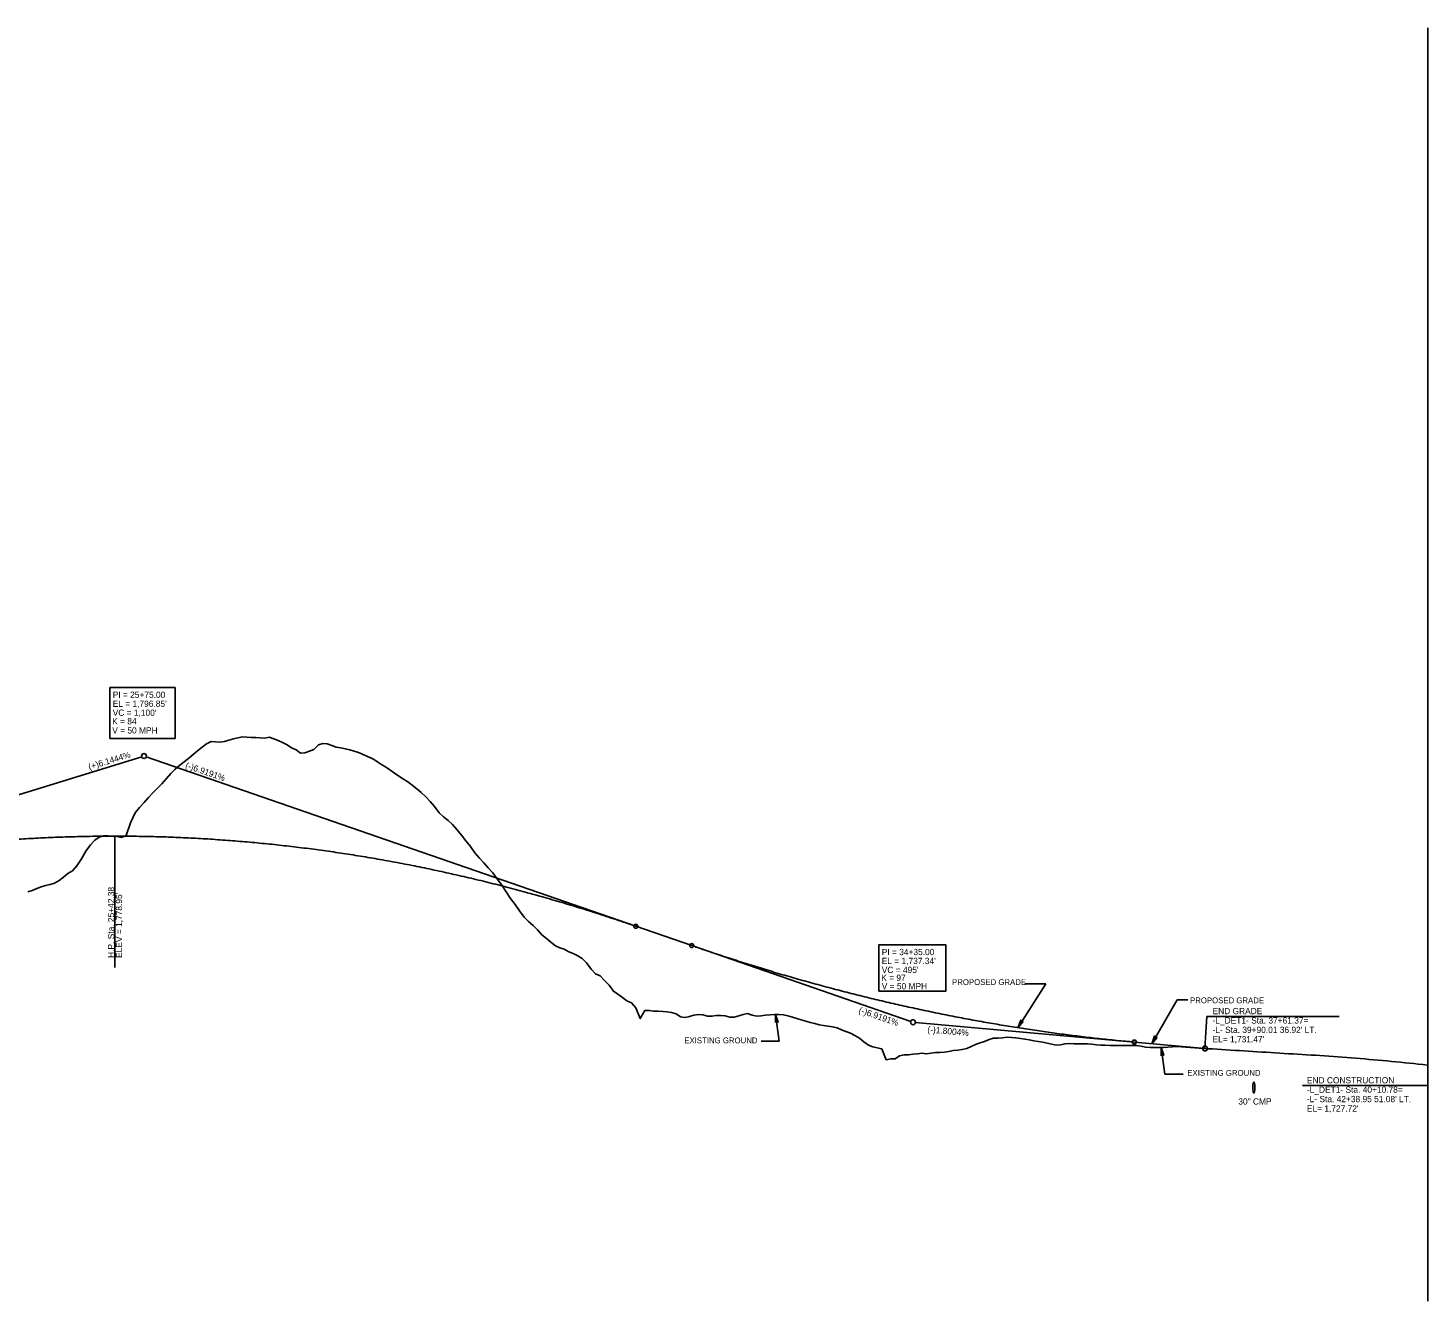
# Model space of a CAD drawing. Extents: x 498575 to 532350, y 405181 to 484585.
# Drawn here: x 507302 to 508868, y 439406 to 440829 of the extents above; entities that cross this region are included whole.
import ezdxf

# ---------------------------------------------------------------- set-up
doc = ezdxf.new("R2010")
doc.units = 0
for name, color, linetype in [('Exist Structure Minor Pipes RCP 30 Inch Text', 7, 'Continuous'), ('Exist Vertical Profile Ground Line', 7, 'Continuous'), ('Prop Grid Mask', 7, 'Continuous'), ('Prop PFL Text', 7, 'Continuous'), ('Prop Vertical Profile Curve Label', 7, 'Continuous'), ('Prop Vertical Profile Grade', 7, 'Continuous'), ('Prop Vertical Profile Grade Label', 7, 'Continuous'), ('Prop Vertical Profile Strip Grade', 7, 'Continuous'), ('Prop VPI Label', 7, 'Continuous'), ('Scratch_Level_5', 7, 'Continuous')]:
    doc.layers.add(name, color=color, linetype=linetype)

msp = doc.modelspace()

# ---------------------------------------------------------------- linework, layer by layer
at = {"layer": 'Exist Structure Minor Pipes RCP 30 Inch Text'}
msp.add_ellipse((508672.8, 439644.3), major_axis=(0, 6.25), ratio=0.2, dxfattribs=at)
at = {"layer": 'Exist Vertical Profile Ground Line'}
for points in [[(507356.7, 439891.9), (507361.7, 439899.9), (507366.7, 439908.5), (507371.7, 439915.7), (507376.7, 439920.6), (507381.7, 439924), (507386.7, 439925.6), (507391.7, 439925.5), (507396.7, 439925.1), (507401.7, 439924.7), (507406.7, 439923.9), (507411.7, 439925.9), (507416.7, 439940.3), (507421.7, 439951.3), (507426.7, 439957.1), (507431.7, 439963), (507436.7, 439968.5), (507441.7, 439973.8), (507446.7, 439978.9), (507451.7, 439983.9), (507456.7, 439989.6), (507461.7, 439995.3), (507466.7, 440000.1), (507471.7, 440004.7), (507476.7, 440008.5), (507481.7, 440012.4), (507486.7, 440016.6), (507491.7, 440020.7), (507496.7, 440024.7), (507501.7, 440028.4), (507506.7, 440031), (507511.7, 440030.7), (507516.7, 440030.4), (507521.7, 440031.2), (507526.7, 440032.4), (507531.7, 440033.9), (507536.7, 440035.1), (507541.7, 440036.1), (507546.7, 440035.9), (507551.7, 440035.6), (507556.7, 440035.4), (507561.7, 440035.1), (507566.7, 440034.8), (507571.7, 440035.9), (507576.7, 440034), (507581.7, 440032.1), (507586.7, 440029.8), (507591.7, 440027.5), (507596.7, 440024.1), (507601.7, 440021.8), (507606.7, 440018.1), (507611.7, 440018.4), (507616.7, 440020.3), (507621.7, 440022.2), (507626.7, 440027.3), (507631.7, 440028.7), (507636.7, 440028.6), (507641.7, 440026.6), (507646.7, 440024.6), (507651.7, 440023.9), (507656.7, 440023), (507661.7, 440021.9), (507666.7, 440020.1), (507671.7, 440018.9), (507676.7, 440016.6), (507681.7, 440014.3), (507686.7, 440011.9), (507691.7, 440008.9), (507696.7, 440005.9), (507701.7, 440002.7), (507706.7, 439999.3), (507711.7, 439995.8), (507716.7, 439992.3), (507721.7, 439989), (507726.7, 439985.9), (507731.7, 439982.1), (507736.7, 439978.2), (507741.7, 439974), (507746.7, 439969.1), (507751.7, 439963.8), (507756.7, 439958.4), (507761.7, 439951.4), (507766.7, 439946.7), (507771.7, 439942.9), (507776.7, 439938.1), (507781.7, 439932.5), (507786.7, 439926.2), (507791.7, 439920), (507796.7, 439913.5), (507801.7, 439906.6), (507806.7, 439900.8), (507811.7, 439895.4), (507816.7, 439889.7), (507821.7, 439884.1), (507826.7, 439877.6), (507831.7, 439870.5), (507836.7, 439862.9), (507841.7, 439855.6), (507846.7, 439849), (507851.7, 439841.9), (507856.7, 439834.6)], [(507301.7, 439863), (507306.7, 439864.5), (507311.7, 439866.6), (507316.7, 439868.6), (507321.7, 439869.9), (507326.7, 439871.2), (507331.7, 439872.7), (507336.7, 439875.5), (507341.7, 439879.4), (507346.7, 439883.4), (507351.7, 439886.5), (507356.7, 439891.9)], [(507856.7, 439834.6), (507861.7, 439829.8), (507866.7, 439825.5), (507871.7, 439820.4), (507876.7, 439815), (507881.7, 439810.7), (507886.7, 439806.8), (507891.7, 439802.6), (507896.7, 439800.4), (507901.7, 439798.7), (507906.7, 439796), (507911.7, 439793.9), (507916.7, 439791.5), (507921.7, 439788.3), (507926.7, 439783.6), (507931.7, 439776.7), (507936.7, 439771.2), (507941.7, 439768.9), (507946.7, 439763.7), (507951.7, 439758.5), (507956.7, 439751.9), (507961.7, 439748.5), (507966.7, 439744.7), (507971.7, 439741.2), (507976.7, 439738.7), (507981.7, 439733.1), (507986.7, 439721.3), (507991.7, 439730.3), (507996.7, 439730.4), (508001.7, 439729.5), (508006.7, 439729.4), (508011.7, 439729.2), (508016.7, 439728.9), (508021.7, 439728.2), (508026.7, 439726.4), (508031.7, 439723.2), (508036.7, 439722.6), (508041.7, 439723.6), (508046.7, 439725.1), (508051.7, 439725.9), (508056.7, 439725.3), (508061.7, 439724), (508066.7, 439723.8), (508071.7, 439724.7), (508076.7, 439724.6), (508081.7, 439724.2), (508086.7, 439722.9), (508091.7, 439722.9), (508096.7, 439724.4), (508101.7, 439726), (508106.7, 439726.9), (508111.7, 439725), (508116.7, 439723.8), (508121.7, 439724.4), (508126.7, 439724.9), (508131.7, 439725.4), (508136.7, 439725.9), (508141.7, 439725.7), (508146.7, 439725.4), (508151.7, 439724.2), (508156.7, 439723), (508161.7, 439721.4), (508166.7, 439719.8), (508171.7, 439718.4), (508176.7, 439717), (508181.7, 439715.7), (508186.7, 439714.4), (508191.7, 439713.4), (508196.7, 439712.8), (508201.7, 439712), (508206.7, 439711), (508211.7, 439708.7), (508216.7, 439706.9), (508221.7, 439704.8), (508226.7, 439702.3), (508231.7, 439699.2), (508236.7, 439695.4), (508241.7, 439691.7), (508246.7, 439689.7), (508251.7, 439688.6), (508256.7, 439687.6), (508261.7, 439675.2), (508266.7, 439676.2), (508271.7, 439676.2), (508276.7, 439679.7), (508281.7, 439680.7), (508286.7, 439680.9), (508291.7, 439681.3), (508296.7, 439681.8), (508301.7, 439682.5), (508306.7, 439681.9), (508311.7, 439682.5), (508316.7, 439683.2), (508321.7, 439683.2), (508326.7, 439683.8), (508331.7, 439684.6), (508336.7, 439685.4), (508341.7, 439685.8), (508346.7, 439686.7), (508351.7, 439687.8), (508356.7, 439689.9)], [(508356.7, 439689.9), (508361.7, 439692.4), (508366.7, 439694.2), (508371.7, 439695.8), (508376.7, 439697.9), (508381.7, 439699.5), (508386.7, 439699.3), (508391.7, 439699.8), (508396.7, 439700.4), (508401.7, 439700.2), (508406.7, 439699.6), (508411.7, 439698.9), (508416.7, 439698.3), (508421.7, 439697.4), (508426.7, 439696.5), (508431.7, 439695.7), (508436.7, 439694.8), (508441.7, 439693.8), (508446.7, 439692.8), (508451.7, 439691.6), (508456.7, 439692), (508461.7, 439693.2), (508466.7, 439693.3), (508471.7, 439693.1), (508476.7, 439692.9), (508481.7, 439693.1), (508486.7, 439693), (508491.7, 439692.6), (508496.7, 439692), (508501.7, 439691.5), (508506.7, 439691.4), (508511.7, 439691.2), (508516.7, 439691.1), (508521.7, 439691.1), (508526.7, 439691.1), (508531.7, 439691.2), (508536.7, 439691.2), (508541.7, 439691.1), (508546.7, 439690.4), (508551.7, 439689.3), (508556.7, 439689.1), (508561.7, 439688.9), (508566.7, 439688.8), (508571.7, 439689.1), (508576.7, 439689.4), (508581.7, 439689.7), (508586.7, 439689.9), (508591.7, 439689.8), (508596.7, 439689.4), (508601.7, 439689), (508606.7, 439688.6), (508611.7, 439688.3), (508616.7, 439687.9), (508621.7, 439687.6), (508626.7, 439687.3), (508631.7, 439686.9), (508636.7, 439686.6), (508641.7, 439686.3), (508646.7, 439686), (508651.7, 439685.7), (508656.7, 439685.4), (508661.7, 439685.1), (508666.7, 439684.8), (508671.7, 439684.5), (508676.7, 439684.2), (508681.7, 439683.9), (508686.7, 439683.6), (508691.7, 439683.3), (508696.7, 439683), (508701.7, 439682.6), (508706.7, 439682.3), (508711.7, 439682), (508716.7, 439681.7), (508721.7, 439681.4), (508726.7, 439681.1), (508731.7, 439680.8), (508736.7, 439680.5), (508741.7, 439680.2), (508746.7, 439679.9), (508751.7, 439679.5), (508756.7, 439679.2), (508761.7, 439678.8), (508766.7, 439678.5), (508771.7, 439678.2), (508776.7, 439677.8), (508781.7, 439677.4), (508786.7, 439677), (508791.7, 439676.6), (508796.7, 439676.2), (508801.7, 439675.7), (508806.7, 439675.3), (508811.7, 439674.9), (508816.7, 439674.4), (508821.7, 439673.9), (508826.7, 439673.4), (508831.7, 439672.9), (508836.7, 439672.4), (508841.7, 439671.9), (508846.7, 439671.4), (508851.7, 439670.9), (508856.7, 439670.3)], [(508856.7, 439670.3), (508861.7, 439669.8), (508866.7, 439669.2), (508867.5, 439669.1)]]:
    msp.add_lwpolyline(points, dxfattribs=at)
at = {"layer": 'Prop Grid Mask'}
for points in [[(507393.5, 440034.6), (507466.5, 440034.6), (507466.5, 440091.4), (507393.5, 440091.4)], [(508253.5, 439751.8), (508328.2, 439751.8), (508328.2, 439803.9), (508253.5, 439803.9)]]:
    msp.add_lwpolyline(points, close=True, dxfattribs=at)
at = {"layer": 'Prop PFL Text'}
for p, q in [((508408.7, 439711.1), (508440.2, 439760.3)), ((508440.2, 439760.3), (508416.8, 439760.3)), ((508558.7, 439693.2), (508587, 439742.1)), ((508598.8, 439742.1), (508587, 439742.1)), ((508142.1, 439696.2), (508138, 439725.8)), ((508121.7, 439696.2), (508142.1, 439696.2)), ((508573.4, 439659.3), (508569.2, 439689)), ((508573.4, 439659.3), (508593.7, 439659.3))]:
    msp.add_line(p, q, dxfattribs=at)
for points in [[(508137.7, 439716.7), (508138, 439725.8), (508140.8, 439717.1), (508139.1, 439718)], [(508414.8, 439717.9), (508408.7, 439711.1), (508412.2, 439719.6), (508412.9, 439717.8)], [(508564.5, 439700.3), (508558.7, 439693.2), (508561.8, 439701.9), (508562.6, 439700.1)], [(508569, 439679.8), (508569.2, 439689), (508572.1, 439680.2), (508570.3, 439681.1)]]:
    msp.add_lwpolyline(points, close=True, dxfattribs=at)
at = {"layer": 'Prop Vertical Profile Curve Label'}
for centre in [(507981.7, 439824.5), (508044.2, 439802.9), (508539.2, 439695)]:
    msp.add_circle(centre, 2.25, dxfattribs=at)
at = {"layer": 'Prop Vertical Profile Grade'}
for p, q in [((507981.7, 439824.5), (508044.2, 439802.9)), ((508539.2, 439695), (508618.1, 439687.9))]:
    msp.add_line(p, q, dxfattribs=at)
for points in [[(506881.7, 439845.8), (506903.7, 439852.4), (506925.7, 439858.7), (506947.7, 439864.8), (506969.7, 439870.5), (506991.7, 439876), (507013.7, 439881.2), (507035.7, 439886.1), (507057.7, 439890.7), (507079.7, 439895), (507101.7, 439899), (507123.7, 439902.7), (507145.7, 439906.2), (507167.7, 439909.4), (507189.7, 439912.2), (507211.7, 439914.8), (507233.7, 439917.1), (507255.7, 439919.2), (507277.7, 439920.9), (507299.7, 439922.3), (507321.7, 439923.5), (507343.7, 439924.3), (507365.7, 439924.9), (507387.7, 439925.2), (507409.7, 439925.2), (507431.7, 439924.9), (507453.7, 439924.4), (507475.7, 439923.5), (507497.7, 439922.4), (507519.7, 439920.9), (507541.7, 439919.2), (507563.7, 439917.2), (507585.7, 439914.9), (507607.7, 439912.3), (507629.7, 439909.5), (507651.7, 439906.3), (507673.7, 439902.9), (507695.7, 439899.1), (507717.7, 439895.1), (507739.7, 439890.8), (507761.7, 439886.2), (507783.7, 439881.3), (507805.7, 439876.2), (507827.7, 439870.7), (507849.7, 439865), (507871.7, 439858.9), (507893.7, 439852.6), (507915.7, 439846), (507937.7, 439839.1), (507959.7, 439831.9), (507981.7, 439824.5)], [(508044.2, 439802.9), (508054.1, 439799.5), (508064, 439796.1), (508073.9, 439792.8), (508083.8, 439789.6), (508093.7, 439786.4), (508103.6, 439783.2), (508113.5, 439780.1), (508123.4, 439777.1), (508133.3, 439774.1), (508143.2, 439771.1), (508153.1, 439768.2), (508163, 439765.4), (508172.9, 439762.6), (508182.8, 439759.9), (508192.7, 439757.2), (508202.6, 439754.5), (508212.5, 439752), (508222.4, 439749.4), (508232.3, 439746.9), (508242.2, 439744.5), (508252.1, 439742.1), (508262, 439739.8), (508271.9, 439737.5), (508281.8, 439735.3), (508291.7, 439733.1), (508301.6, 439730.9), (508311.5, 439728.9), (508321.4, 439726.8), (508331.3, 439724.8), (508341.2, 439722.9), (508351.1, 439721), (508361, 439719.2), (508370.9, 439717.4), (508380.8, 439715.7), (508390.7, 439714), (508400.6, 439712.4), (508410.5, 439710.8), (508420.4, 439709.3), (508430.3, 439707.8), (508440.2, 439706.4), (508450.1, 439705), (508460, 439703.7), (508469.9, 439702.4), (508479.8, 439701.2), (508489.7, 439700), (508499.6, 439698.9), (508509.5, 439697.9), (508519.4, 439696.8), (508529.3, 439695.9), (508539.2, 439695)]]:
    msp.add_spline(points, degree=3, dxfattribs=at)
at = {"layer": 'Prop Vertical Profile Strip Grade'}
msp.add_line((507399.1, 439924.7), (507399.1, 439778.4), dxfattribs=at)
at = {"layer": 'Prop VPI Label'}
for p, q in [((506881.7, 439845.8), (507429.1, 440013.9)), ((507981.7, 439824.5), (507434.3, 440013.9)), ((508044.2, 439802.9), (508289.1, 439718.1)), ((508539.2, 439695), (508294.5, 439717)), ((508618.1, 439687.9), (508620.3, 439723.7)), ((508620.3, 439723.7), (508768, 439723.7)), ((508867.5, 439646.3), (508867.5, 439669.1)), ((508727.1, 439646.3), (508867.5, 439646.3))]:
    msp.add_line(p, q, dxfattribs=at)
for centre in [(507431.7, 440014.8), (508291.7, 439717.2), (508618.1, 439687.9)]:
    msp.add_circle(centre, 2.75, dxfattribs=at)
at = {"layer": 'Scratch_Level_5'}
msp.add_line((508867.5, 439405.5), (508867.5, 440828.8), dxfattribs=at)

# ---------------------------------------------------------------- texts
at = {"layer": 'Exist Structure Minor Pipes RCP 30 Inch Text'}
msp.add_text('30" CMP', height=7, dxfattribs=at).set_placement((508655.4, 439625.1))
at = {"layer": 'Prop PFL Text'}
for s, p in [('PROPOSED GRADE', (508335.3, 439758.8)), ('PROPOSED GRADE', (508601.4, 439738.4)), ('EXISTING GROUND', (508035.9, 439693.6)), ('EXISTING GROUND', (508598.4, 439657.3))]:
    msp.add_text(s, height=6.516, dxfattribs=at).set_placement(p)
at = {"layer": 'Prop Vertical Profile Curve Label'}
for s, p in [("VC = 1,100'", (507396.7, 440059.8)), ('K = 84', (507396.1, 440050.2)), ('V = 50 MPH', (507396.2, 440040)), ("VC = 495'", (508256.7, 439772.2)), ('V = 50 MPH', (508256.7, 439754)), ('K = 97', (508256.1, 439763.4))]:
    msp.add_text(s, height=7, dxfattribs=at).set_placement(p)
at = {"layer": 'Prop Vertical Profile Grade Label'}
for s, rotation, p in [('(+)6.1444%', 17.0779, (507370.7, 439999.1)), ('(-)6.9191%', 340.9166, (507477.3, 440001.6)), ('(-)6.9191%', 340.9166, (508230.3, 439727.9)), ('(-)1.8004%', 354.8561, (508307.5, 439705.8))]:
    msp.add_text(s, height=7, rotation=rotation, dxfattribs=at).set_placement(p)
at = {"layer": 'Prop Vertical Profile Strip Grade'}
for s, p in [('H.P. Sta. 25+42.38', (507398.4, 439789.1)), ("ELEV = 1,778.95'", (507407.2, 439789.1))]:
    msp.add_text(s, height=7, rotation=90, dxfattribs=at).set_placement(p)
at = {"layer": 'Prop VPI Label'}
for s, p in [('PI = 25+75.00', (507396.7, 440079.8)), ("EL = 1,796.85'", (507396.7, 440069.8)), ('PI = 34+35.00', (508256.7, 439792.2)), ("EL = 1,737.34'", (508256.7, 439782.2)), ('END GRADE', (508626.6, 439726.2)), ('-L_DET1- Sta. 37+61.37=', (508626.6, 439715.7)), ("-L- Sta. 39+90.01 36.92' LT.", (508626.6, 439705.2)), ("EL= 1,731.47'", (508626.6, 439694.7)), ('END CONSTRUCTION', (508732.1, 439648.8)), ('-L_DET1- Sta. 40+10.78=', (508732.1, 439638.3)), ("-L- Sta. 42+38.95 51.08' LT.", (508732.1, 439627.8)), ("EL= 1,727.72'", (508732.1, 439617.3))]:
    msp.add_text(s, height=7, dxfattribs=at).set_placement(p)

doc.saveas('drawing.dxf')
